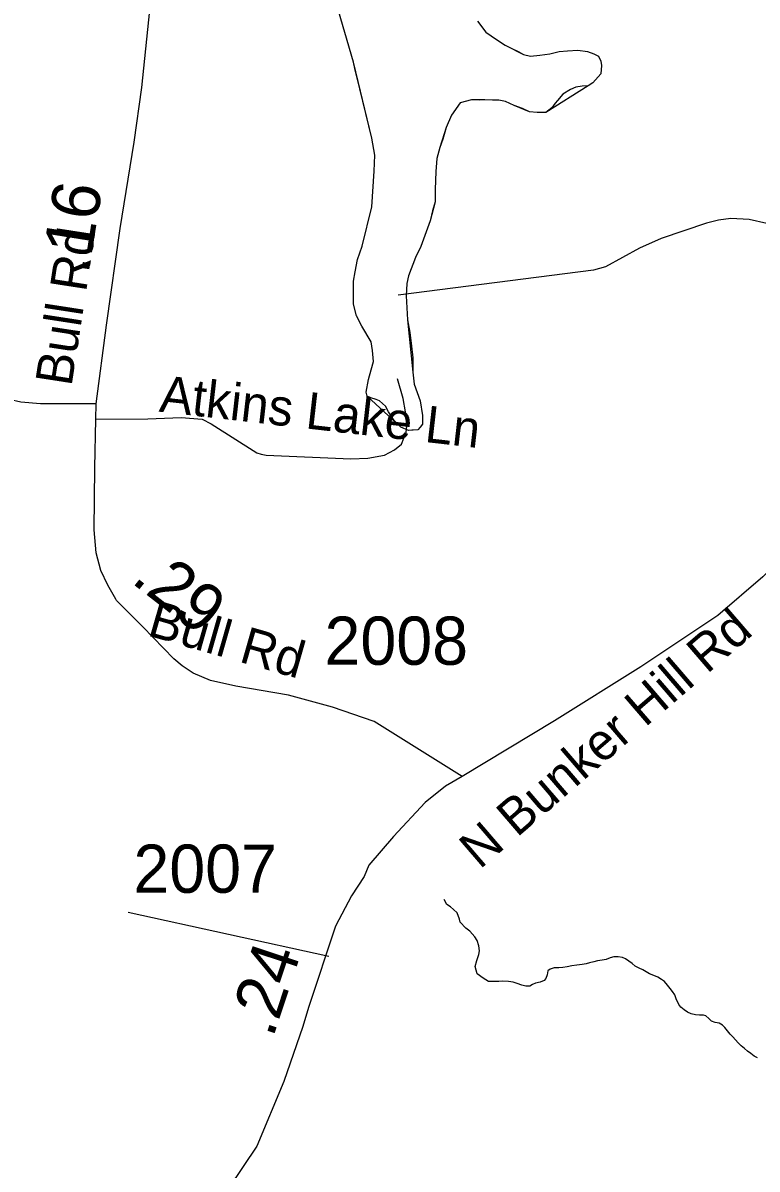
# Model space of a CAD drawing. Extents: x 1662474 to 1856135, y 779280 to 917889.
# Drawn here: x 1702350 to 1704252, y 864938 to 867907 of the extents above; entities that cross this region are included whole.
import ezdxf

# ---------------------------------------------------------------- set-up
doc = ezdxf.new("R2010")
doc.units = 0
for name, color, linetype in [('Exist Hydrographic Creek Single Shore', 7, 'Continuous'), ('Exist Hydrographic Misc Water Feature', 7, 'Continuous'), ('Exist Road Non-System Type 51', 7, 'Continuous'), ('Exist Road Non-System Type 51 Label', 7, 'Continuous'), ('Exist Road Secondary Mileage Hundredths English Label', 7, 'Continuous'), ('Exist Road Secondary Mileage Tenths English Label', 7, 'Continuous'), ('Exist Road Secondary Type 51 Attributed', 7, 'Continuous'), ('Exist Road Secondary Type 51 Label', 7, 'Continuous'), ('Exist Road Secondary Type 51 Number Label', 7, 'Continuous')]:
    doc.layers.add(name, color=color, linetype=linetype)

msp = doc.modelspace()

# ---------------------------------------------------------------- linework, layer by layer
at = {"layer": 'Exist Hydrographic Creek Single Shore'}
msp.add_lwpolyline([(1704253.8, 865225.8), (1704245, 865230.2), (1704235.9, 865236.8), (1704227.5, 865243.1), (1704219.4, 865250.2), (1704211.2, 865257.5), (1704203, 865265.1), (1704196.5, 865272.8), (1704189.6, 865280.6), (1704182.6, 865287.7), (1704175.8, 865295.6), (1704169, 865304.2), (1704163.1, 865310.2), (1704153.8, 865315.5), (1704143.5, 865317.6), (1704134.2, 865321.1), (1704127, 865328.1), (1704119.4, 865334.7), (1704113.9, 865336.2), (1704103.4, 865336.2), (1704092.6, 865337.3), (1704081.2, 865339.9), (1704071.9, 865343.9), (1704063.4, 865350.2), (1704055, 865357.5), (1704050, 865364.3), (1704042.5, 865379.1), (1704038.8, 865388.8), (1704033.5, 865398.2), (1704027.2, 865405.8), (1704020.1, 865414.4), (1704012.2, 865423.4), (1704004.4, 865428.9), (1703995.5, 865434.7), (1703984.5, 865439.1), (1703973.6, 865443.6), (1703964.8, 865448.9), (1703955.9, 865453.6), (1703946.4, 865458.3), (1703936.6, 865463.3), (1703928.5, 865470.1), (1703920.4, 865476.4), (1703911.5, 865482.4), (1703903.4, 865485.9), (1703892.4, 865487.4), (1703881.5, 865487.4), (1703871.4, 865484.8), (1703861.1, 865481.1), (1703850.9, 865479), (1703839.2, 865477.4), (1703829.6, 865474.6), (1703818.2, 865471.7), (1703809.1, 865469.9), (1703798.9, 865468.2), (1703785.2, 865466.2), (1703772.4, 865464.1), (1703760.6, 865461.4), (1703749.2, 865459.9), (1703738.5, 865459.6), (1703726.8, 865458.8), (1703716.2, 865455.4), (1703710.1, 865451.8), (1703708.6, 865441), (1703704.9, 865431.5), (1703700.8, 865426.2), (1703690.2, 865421.8), (1703678.4, 865419.4), (1703670.8, 865416.3), (1703663.8, 865412.1), (1703652.8, 865412.1), (1703642.8, 865414.2), (1703630.9, 865418.7), (1703620.1, 865421.8), (1703607.9, 865423.9), (1703593.9, 865424.4), (1703583.1, 865423.4), (1703572.4, 865423.6), (1703561.9, 865423.6), (1703556.1, 865423.9), (1703542.5, 865432.1), (1703526.8, 865443.9), (1703522.2, 865462.5), (1703525.9, 865478), (1703531.8, 865494), (1703532.8, 865503.2), (1703531.8, 865516.3), (1703527, 865529.7), (1703521, 865539.9), (1703507.9, 865554.1), (1703497.6, 865562.2), (1703483.4, 865577.4), (1703481.4, 865585.6), (1703475, 865601.6), (1703465.9, 865610.2), (1703458, 865617.1), (1703448.8, 865623.6), (1703442, 865636.5)], dxfattribs=at)
at = {"layer": 'Exist Hydrographic Misc Water Feature'}
for points in [[(1703211.1, 867262.9), (1703217.3, 867294.6), (1703229.5, 867329), (1703253.9, 867431), (1703260.1, 867522.9), (1703262.4, 867564.6), (1703254.5, 867609.1), (1703215.1, 867769), (1703211, 867784.7), (1703206.7, 867805.4), (1703161.9, 867959.7), (1703162, 867981.9), (1703163.8, 867997.5), (1703167.9, 868009.7), (1703174, 868023.5), (1703184.1, 868031.5), (1703194.1, 868041.1), (1703210.1, 868049), (1703220.2, 868055.4), (1703234.3, 868059.2), (1703256.2, 868061.2), (1703290.2, 868065.4), (1703339.4, 868067.7)], [(1703527.7, 867912.1), (1703549.4, 867883.7), (1703577.5, 867864.3), (1703599.5, 867849.9), (1703647.4, 867825.9), (1703665.4, 867821.4), (1703689.5, 867823.5), (1703715.3, 867827.1), (1703739.5, 867833.1), (1703761.5, 867835.1), (1703787.6, 867837), (1703813.4, 867833.2), (1703829.5, 867827.2), (1703841.3, 867821.1), (1703847.4, 867808.7), (1703849.3, 867797.2), (1703847.3, 867775.1), (1703827.1, 867752.5), (1703815, 867744.5), (1703704.9, 867675.4), (1703682.8, 867675), (1703662.8, 867677.1), (1703622.7, 867693.5), (1703600.9, 867703.7), (1703583.1, 867707.4), (1703567.1, 867707.7), (1703547, 867708.1), (1703512.8, 867708), (1703482.9, 867700.4), (1703460.9, 867668), (1703446.6, 867636.4), (1703430.6, 867584.2), (1703422.5, 867556.5), (1703420.3, 867522.1), (1703417.9, 867476.1), (1703417.9, 867444), (1703405.7, 867394.3), (1703381.5, 867328.3), (1703367.3, 867299.9), (1703349.1, 867251.8), (1703345, 867232.2), (1703342.9, 867200.2), (1703346.8, 867137.8), (1703360.3, 867002.1), (1703364.1, 866971.7), (1703379.9, 866927.9), (1703385.6, 866890), (1703385.6, 866867.8), (1703379.4, 866859.7), (1703373.6, 866853.3), (1703349.6, 866851.3), (1703329.6, 866859.9), (1703241.9, 866940.5), (1703240, 866950.5), (1703246, 866983.9), (1703252.2, 867008.4), (1703258.3, 867030.4), (1703256.3, 867058.4), (1703252.5, 867080.7), (1703228.5, 867122.1), (1703214.7, 867148.7), (1703206.9, 867178.4), (1703207.1, 867238.4), (1703211.1, 867262.9), (1703217.3, 867294.6), (1703229.5, 867329), (1703253.9, 867431), (1703260.1, 867522.9), (1703262.4, 867564.6), (1703254.5, 867609.1), (1703206.7, 867805.4), (1703161.9, 867959.7)], [(1703527.7, 867912.1), (1703549.4, 867883.7), (1703577.5, 867864.3), (1703599.5, 867849.9), (1703615.6, 867842.1), (1703633.5, 867833.6), (1703647.4, 867825.9), (1703665.4, 867821.4), (1703689.5, 867823.5), (1703715.3, 867827.1), (1703739.5, 867833.1), (1703761.5, 867835.1), (1703787.6, 867837), (1703813.4, 867833.2), (1703829.5, 867827.2), (1703841.3, 867821.1), (1703847.4, 867808.7), (1703849.3, 867797.2), (1703847.3, 867775.1), (1703827.1, 867752.5), (1703815, 867744.5), (1703799.2, 867743.3), (1703783.1, 867741), (1703769.1, 867734.8), (1703748.8, 867723), (1703735.1, 867706.8), (1703729, 867699.5), (1703720.9, 867687.4), (1703712.8, 867681), (1703704.9, 867675.4), (1703682.8, 867675), (1703662.8, 867677.1), (1703644.8, 867685.7), (1703622.7, 867693.5), (1703600.9, 867703.7), (1703583.1, 867707.4), (1703567.1, 867707.7), (1703547, 867708.1), (1703532.7, 867707.6), (1703512.8, 867708), (1703482.9, 867700.4), (1703460.9, 867668), (1703446.6, 867636.4), (1703438.4, 867606.1), (1703430.6, 867584.2), (1703422.5, 867556.5), (1703420.3, 867522.1), (1703417.9, 867476.1), (1703417.9, 867444), (1703411.6, 867420.4), (1703405.7, 867394.3), (1703381.5, 867328.3), (1703367.3, 867299.9), (1703349.1, 867251.8), (1703345, 867232.2), (1703342.9, 867200.2), (1703346.8, 867137.8), (1703352.5, 867105.7), (1703356.5, 867077.7), (1703360.4, 867039.9), (1703360.3, 867002.1), (1703364.1, 866971.7), (1703379.9, 866927.9), (1703385.6, 866890), (1703385.6, 866867.8), (1703379.4, 866859.7), (1703373.6, 866853.3), (1703357.6, 866852), (1703349.6, 866851.3), (1703329.6, 866859.9), (1703311.8, 866877.6), (1703297.6, 866900), (1703289.9, 866914.2), (1703273.8, 866928.4), (1703265.8, 866931.8), (1703251.9, 866936.2), (1703241.9, 866940.5), (1703240, 866950.5), (1703246, 866983.9), (1703252.2, 867008.4), (1703258.3, 867030.4), (1703256.3, 867058.4), (1703252.5, 867080.7), (1703228.5, 867122.1), (1703214.7, 867148.7), (1703206.9, 867178.4), (1703207.1, 867238.4), (1703211.1, 867262.9)]]:
    msp.add_lwpolyline(points, dxfattribs=at)
at = {"layer": 'Exist Road Non-System Type 51'}
msp.add_line((1703143.2, 865488.4), (1702623, 865602.4), dxfattribs=at)
for points in [[(1702658.8, 867740.2), (1702689.2, 868041.9), (1702692.6, 868291.1), (1702679.1, 868442.6), (1702618.5, 868708.7), (1702578, 868836.6)], [(1704868.1, 867081.7), (1704428.2, 867311.2), (1704325.6, 867367.7), (1704277.9, 867387.4), (1704231.4, 867398.4), (1704183.9, 867400.5), (1704152.1, 867396.2), (1704121.1, 867388.7), (1704004.1, 867348.8), (1703947.4, 867323.6), (1703859.2, 867275.4), (1703828.8, 867266.4), (1703322.5, 867201.6)], [(1702539.6, 866880.5), (1702674.3, 866882), (1702760, 866885.3), (1702814.5, 866880.4), (1702837.6, 866868.8), (1702956.3, 866793.4), (1702967.4, 866789.9), (1702980.4, 866787.3), (1703200.2, 866777.9), (1703244, 866779.5), (1703286.9, 866787.7), (1703313.3, 866800.9), (1703331.4, 866815.7), (1703343, 866847.1), (1703346.3, 866878.4), (1703341.3, 866899.8), (1703335.7, 866934.5), (1703320.9, 866985.6)]]:
    msp.add_lwpolyline(points, dxfattribs=at)
at = {"layer": 'Exist Road Secondary Type 51 Attributed'}
for points in [[(1702540.5, 866920.3), (1702396.3, 866920.3), (1702345.3, 866924.4), (1702314.5, 866932), (1702272.6, 866943.8), (1702228.3, 866965.1), (1702189.4, 867000.5), (1702170.4, 867037.1), (1702150.9, 867107.2), (1702147, 867208.5), (1702154.8, 867469.4), (1702158.7, 867784.9), (1702178.2, 868470.4)], [(1702540.5, 866920.3), (1702566.8, 867124.3), (1702602.4, 867374.4), (1702638.2, 867598.2), (1702658.8, 867740.2)], [(1703488.6, 865955), (1703260.2, 866097.2), (1703152.3, 866134.9), (1703038.6, 866165.8), (1702901.7, 866189.1), (1702836, 866203.7), (1702791.6, 866222.3), (1702762.8, 866241.7), (1702741.5, 866259.4), (1702661.3, 866342.4), (1702593.1, 866410.7), (1702590.8, 866414.6), (1702570, 866450.7), (1702552.2, 866488.3), (1702540.4, 866534.3), (1702535.1, 866594.3), (1702536.6, 866754.3), (1702539.6, 866880.5), (1702540.5, 866920.3)], [(1704520.2, 866730.3), (1704510.9, 866722.1), (1704424.2, 866628.8), (1704267.5, 866472.1), (1704150.8, 866372.2), (1703950.8, 866238.9), (1703727.4, 866098.9), (1703488.6, 865955)], [(1703488.6, 865955), (1703445.1, 865929.9), (1703392.8, 865887.4), (1703310.4, 865799.8), (1703246.7, 865725), (1703234, 865696), (1703201.3, 865645.3), (1703160.3, 865567.1), (1703090.4, 865356.6), (1703075.7, 865307.5), (1703025.9, 865164.4), (1702956.2, 864997.2), (1702883.4, 864889.1)]]:
    msp.add_lwpolyline(points, dxfattribs=at)

# ---------------------------------------------------------------- texts
at = {"layer": 'Exist Road Non-System Type 51 Label'}
msp.add_text('Atkins Lake Ln', height=95, rotation=353.5001, dxfattribs=at).set_placement((1702701.4, 866900.3))
at = {"layer": 'Exist Road Secondary Mileage Hundredths English Label'}
for s, rotation, p in [('.16', 80.9117, (1702519.9, 867254.2)), ('.24', 71.6354, (1702997.6, 865275.4))]:
    msp.add_text(s, height=125, rotation=rotation, dxfattribs=at).set_placement(p)
at = {"layer": 'Exist Road Secondary Mileage Tenths English Label'}
msp.add_text('.29', height=125, rotation=321.9615, dxfattribs=at).set_placement((1702627.7, 866459.3))
at = {"layer": 'Exist Road Secondary Type 51 Label'}
for s, rotation, p in [('Bull Rd', 81.2254, (1702476, 866963.7)), ('Bull Rd', 344.0164, (1702669.7, 866321)), ('N Bunker Hill Rd', 40.6923, (1703533.7, 865712.7))]:
    msp.add_text(s, height=95, rotation=rotation, dxfattribs=at).set_placement(p)
at = {"layer": 'Exist Road Secondary Type 51 Number Label'}
for s, p in [('2008', (1703131.7, 866244.3)), ('2007', (1702636.6, 865653.6))]:
    msp.add_text(s, height=125, dxfattribs=at).set_placement(p)

doc.saveas('drawing.dxf')
